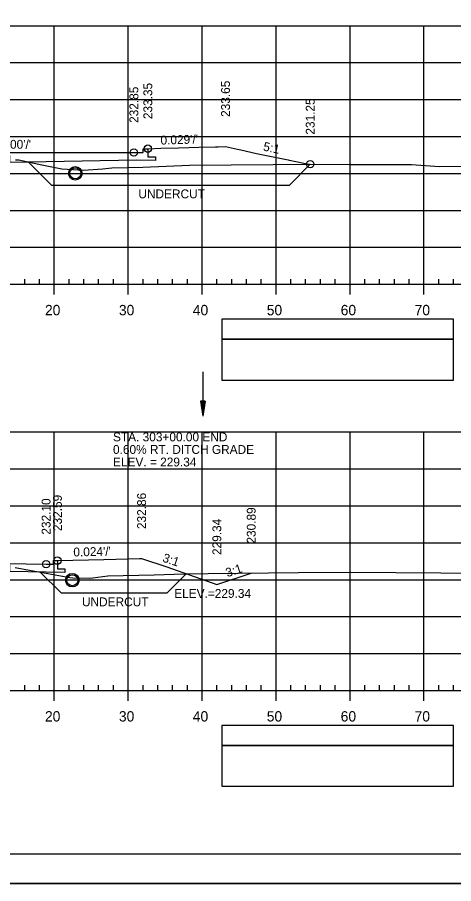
# Model space of a CAD drawing. Extents: x 1386544 to 1388153, y 379785 to 390999.
# Drawn here: x 1386729.9 to 1386788.9, y 384705.3 to 384822.6 of the extents above; entities that cross this region are included whole.
import ezdxf

# ---------------------------------------------------------------- set-up
doc = ezdxf.new("R2010")
doc.units = 0
for name, color, linetype in [('R_Alt Surface', 7, 'Continuous'), ('R_Axis', 7, 'Continuous'), ('R_Axis Annot', 7, 'Continuous'), ('R_Border', 7, 'Continuous'), ('R_Dimension', 7, 'Continuous'), ('R_Exist Surface', 7, 'Continuous'), ('R_Fin Surface', 7, 'Continuous'), ('R_Fin Surface Annot', 7, 'Continuous'), ('R_Grid', 7, 'Continuous'), ('R_No Plot', 7, 'Continuous'), ('R_Striping', 7, 'Continuous'), ('R_Water', 7, 'Continuous')]:
    doc.layers.add(name, color=color, linetype=linetype)

msp = doc.modelspace()

# ---------------------------------------------------------------- linework, layer by layer
at = {"layer": 'R_Alt Surface'}
for points in [[(1386745.99, 384803.21), (1386728.87, 384802.93), (1386728.87, 384803.84), (1386714.87, 384804.09), (1386700.87, 384803.95), (1386700.87, 384802.99), (1386676.91, 384802.88)], [(1386747.52, 384804.78), (1386747.52, 384803.68), (1386748.54, 384803.67), (1386748.54, 384803.17), (1386745.99, 384803.21)], [(1386735.29, 384749.01), (1386735.29, 384747.92), (1386736.31, 384747.9), (1386736.31, 384747.4), (1386733.76, 384747.45), (1386728.87, 384747.53), (1386728.87, 384748.45), (1386714.87, 384748.69), (1386700.87, 384748.55), (1386700.87, 384747.59), (1386690.29, 384747.45), (1386687.64, 384747.41), (1386687.64, 384747.91), (1386688.7, 384747.92), (1386688.7, 384749.02)]]:
    msp.add_lwpolyline(points, dxfattribs=at)
at = {"layer": 'R_Axis'}
for p, q in [((1386569.87, 384786.43), (1386859.87, 384786.43)), ((1386730.87, 384786.43), (1386730.87, 384787.13)), ((1386732.87, 384786.43), (1386732.87, 384787.13)), ((1386734.87, 384785.03), (1386734.87, 384786.43)), ((1386736.87, 384786.43), (1386736.87, 384787.13)), ((1386738.87, 384786.43), (1386738.87, 384787.13)), ((1386740.87, 384786.43), (1386740.87, 384787.13)), ((1386742.87, 384786.43), (1386742.87, 384787.13)), ((1386744.87, 384785.03), (1386744.87, 384786.43)), ((1386746.87, 384786.43), (1386746.87, 384787.13)), ((1386748.87, 384786.43), (1386748.87, 384787.13)), ((1386750.87, 384786.43), (1386750.87, 384787.13)), ((1386752.87, 384786.43), (1386752.87, 384787.13)), ((1386754.87, 384785.03), (1386754.87, 384786.43)), ((1386756.87, 384786.43), (1386756.87, 384787.13)), ((1386758.87, 384786.43), (1386758.87, 384787.13)), ((1386760.87, 384786.43), (1386760.87, 384787.13)), ((1386762.87, 384786.43), (1386762.87, 384787.13)), ((1386764.87, 384785.03), (1386764.87, 384786.43)), ((1386766.87, 384786.43), (1386766.87, 384787.13)), ((1386768.87, 384786.43), (1386768.87, 384787.13)), ((1386770.87, 384786.43), (1386770.87, 384787.13)), ((1386772.87, 384786.43), (1386772.87, 384787.13)), ((1386774.87, 384785.03), (1386774.87, 384786.43)), ((1386776.87, 384786.43), (1386776.87, 384787.13)), ((1386778.87, 384786.43), (1386778.87, 384787.13)), ((1386780.87, 384786.43), (1386780.87, 384787.13)), ((1386782.87, 384786.43), (1386782.87, 384787.13)), ((1386784.87, 384785.03), (1386784.87, 384786.43)), ((1386786.87, 384786.43), (1386786.87, 384787.13)), ((1386788.87, 384786.43), (1386788.87, 384787.13)), ((1386569.87, 384731.43), (1386859.87, 384731.43)), ((1386730.87, 384731.43), (1386730.87, 384732.13)), ((1386732.87, 384731.43), (1386732.87, 384732.13)), ((1386734.87, 384730.03), (1386734.87, 384731.43)), ((1386736.87, 384731.43), (1386736.87, 384732.13)), ((1386738.87, 384731.43), (1386738.87, 384732.13)), ((1386740.87, 384731.43), (1386740.87, 384732.13)), ((1386742.87, 384731.43), (1386742.87, 384732.13)), ((1386744.87, 384730.03), (1386744.87, 384731.43)), ((1386746.87, 384731.43), (1386746.87, 384732.13)), ((1386748.87, 384731.43), (1386748.87, 384732.13)), ((1386750.87, 384731.43), (1386750.87, 384732.13)), ((1386752.87, 384731.43), (1386752.87, 384732.13)), ((1386754.87, 384730.03), (1386754.87, 384731.43)), ((1386756.87, 384731.43), (1386756.87, 384732.13)), ((1386758.87, 384731.43), (1386758.87, 384732.13)), ((1386760.87, 384731.43), (1386760.87, 384732.13)), ((1386762.87, 384731.43), (1386762.87, 384732.13)), ((1386764.87, 384730.03), (1386764.87, 384731.43)), ((1386766.87, 384731.43), (1386766.87, 384732.13)), ((1386768.87, 384731.43), (1386768.87, 384732.13)), ((1386770.87, 384731.43), (1386770.87, 384732.13)), ((1386772.87, 384731.43), (1386772.87, 384732.13)), ((1386774.87, 384730.03), (1386774.87, 384731.43)), ((1386776.87, 384731.43), (1386776.87, 384732.13)), ((1386778.87, 384731.43), (1386778.87, 384732.13)), ((1386780.87, 384731.43), (1386780.87, 384732.13)), ((1386782.87, 384731.43), (1386782.87, 384732.13)), ((1386784.87, 384730.03), (1386784.87, 384731.43)), ((1386786.87, 384731.43), (1386786.87, 384732.13)), ((1386788.87, 384731.43), (1386788.87, 384732.13))]:
    msp.add_line(p, q, dxfattribs=at)
at = {"layer": 'R_Border'}
msp.add_line((1386873.05, 384709.26), (1386556.87, 384709.26), dxfattribs=at)
at = {"layer": 'R_Dimension'}
for p, q in [((1386731.4, 384802.97), (1386734.51, 384799.86)), ((1386769.49, 384802.68), (1386766.68, 384799.86)), ((1386732.96, 384747.46), (1386735.78, 384744.63)), ((1386752.72, 384747.22), (1386750.14, 384744.63))]:
    msp.add_line(p, q, dxfattribs=at)
for points in [[(1386734.51, 384799.86), (1386766.68, 384799.86)], [(1386735.78, 384744.63), (1386750.14, 384744.63)]]:
    msp.add_lwpolyline(points, dxfattribs=at)
at = {"layer": 'R_Exist Surface'}
for points in [[(1386729.61, 384803.27), (1386730.05, 384803.25), (1386733.17, 384802.6), (1386735.87, 384802.07), (1386738.09, 384801.9), (1386738.76, 384801.86), (1386741.43, 384802.05), (1386742.66, 384802.19), (1386746.83, 384802.29), (1386753.14, 384802.56), (1386770.1, 384802.68), (1386774.79, 384802.65), (1386783.19, 384802.63), (1386786.99, 384802.38), (1386792.61, 384802.42)], [(1386729.59, 384748.07), (1386731.52, 384747.72), (1386736.99, 384746.72), (1386737.37, 384746.7), (1386739.58, 384746.63), (1386740.07, 384746.67), (1386742.1, 384746.94), (1386748.4, 384747.11), (1386752.42, 384747.21), (1386753.22, 384747.23), (1386755.67, 384747.25), (1386767.92, 384747.39), (1386774.96, 384747.46), (1386793.24, 384747.33)]]:
    msp.add_lwpolyline(points, dxfattribs=at)
at = {"layer": 'R_Fin Surface'}
for points in [[(1386714.87, 384804.26), (1386745.64, 384804.27), (1386746.9, 384804.27), (1386746.9, 384804.6), (1386746.9, 384804.77), (1386747.15, 384804.77), (1386747.52, 384804.78), (1386749.28, 384804.83), (1386751.69, 384804.9), (1386753.09, 384804.94), (1386754.42, 384804.98), (1386756.68, 384805.04), (1386757.03, 384805.05), (1386758.03, 384805.08), (1386759.63, 384804.72), (1386760.09, 384804.61), (1386762.2, 384804.15), (1386763.36, 384803.91), (1386764.71, 384803.63), (1386766.52, 384803.25), (1386766.62, 384803.24), (1386766.89, 384803.18), (1386767.32, 384803.1), (1386769.07, 384802.75), (1386769.09, 384802.75), (1386769.49, 384802.68)], [(1386677.09, 384803.97), (1386714.87, 384804.26), (1386745.64, 384804.27)], [(1386714.87, 384748.86), (1386733.76, 384748.53), (1386734.78, 384748.51), (1386734.78, 384748.99), (1386734.78, 384749.01), (1386735.27, 384749.01), (1386735.29, 384749.01), (1386741.55, 384749.16), (1386746.39, 384749.28), (1386746.53, 384749.28), (1386746.66, 384749.28), (1386746.68, 384749.28), (1386750.07, 384748.15), (1386756.86, 384745.77), (1386761.51, 384747.32)]]:
    msp.add_lwpolyline(points, dxfattribs=at)
at = {"layer": 'R_Grid'}
for p, q in [((1386569.87, 384821.43), (1386859.87, 384821.43)), ((1386734.87, 384786.43), (1386734.87, 384821.43)), ((1386744.87, 384786.43), (1386744.87, 384821.43)), ((1386754.87, 384786.43), (1386754.87, 384821.43)), ((1386764.87, 384786.43), (1386764.87, 384821.43)), ((1386774.87, 384786.43), (1386774.87, 384821.43)), ((1386784.87, 384786.43), (1386784.87, 384821.43)), ((1386569.87, 384816.43), (1386859.87, 384816.43)), ((1386569.87, 384811.43), (1386859.87, 384811.43)), ((1386569.87, 384806.43), (1386859.87, 384806.43)), ((1386569.87, 384801.43), (1386859.87, 384801.43)), ((1386569.87, 384796.43), (1386859.87, 384796.43)), ((1386569.87, 384791.43), (1386859.87, 384791.43)), ((1386569.87, 384786.43), (1386859.87, 384786.43)), ((1386569.87, 384766.43), (1386859.87, 384766.43)), ((1386734.87, 384731.43), (1386734.87, 384766.43)), ((1386744.87, 384731.43), (1386744.87, 384766.43)), ((1386754.87, 384731.43), (1386754.87, 384766.43)), ((1386764.87, 384731.43), (1386764.87, 384766.43)), ((1386774.87, 384731.43), (1386774.87, 384766.43)), ((1386784.87, 384731.43), (1386784.87, 384766.43)), ((1386569.87, 384761.43), (1386859.87, 384761.43)), ((1386569.87, 384756.43), (1386859.87, 384756.43)), ((1386569.87, 384751.43), (1386859.87, 384751.43)), ((1386569.87, 384746.43), (1386859.87, 384746.43)), ((1386569.87, 384741.43), (1386859.87, 384741.43)), ((1386569.87, 384736.43), (1386859.87, 384736.43)), ((1386569.87, 384731.43), (1386859.87, 384731.43))]:
    msp.add_line(p, q, dxfattribs=at)
at = {"layer": 'R_No Plot'}
msp.add_line((1386544.47, 384705.28), (1386877.8, 384705.28), dxfattribs=at)
for points in [[(1386544.46, 384918.61), (1386877.8, 384918.61), (1386877.8, 384705.28), (1386544.46, 384705.28)], [(1386790.79, 384914.72), (1386810.41, 384914.72), (1386810.41, 384904.84), (1386826.52, 384904.84), (1386849.72, 384904.84), (1386849.72, 384880.51), (1386873.05, 384880.51), (1386873.05, 384709.26), (1386556.87, 384709.26), (1386556.87, 384914.72)]]:
    msp.add_lwpolyline(points, close=True, dxfattribs=at)
for centre, radius in [((1386747.52, 384804.78), 0.5), ((1386745.64, 384804.27), 0.5), ((1386745.64, 384804.27), 0.5), ((1386769.49, 384802.68), 0.5), ((1386737.71, 384801.44), 0.917), ((1386733.76, 384748.53), 0.5), ((1386735.29, 384749.01), 0.5), ((1386737.3, 384746.36), 0.917)]:
    msp.add_circle(centre, radius, dxfattribs=at)
at = {"layer": 'R_Striping'}
for points in [[(1386757.55, 384778.99), (1386788.89, 384778.99), (1386788.89, 384781.69), (1386757.55, 384781.69)], [(1386757.55, 384773.46), (1386788.89, 384773.46), (1386788.89, 384778.99), (1386757.55, 384778.99)], [(1386757.55, 384723.99), (1386788.89, 384723.99), (1386788.89, 384726.69), (1386757.55, 384726.69)], [(1386757.55, 384718.46), (1386788.89, 384718.46), (1386788.89, 384723.99), (1386757.55, 384723.99)]]:
    msp.add_lwpolyline(points, close=True, dxfattribs=at)
at = {"layer": 'R_Water'}
for p, q in [((1386754.96, 384774.59), (1386754.96, 384768.59)), ((1386754.66, 384770.59), (1386754.96, 384768.59)), ((1386755.26, 384770.59), (1386754.66, 384770.59)), ((1386754.66, 384770.59), (1386754.96, 384768.59)), ((1386755.26, 384770.59), (1386754.66, 384770.59)), ((1386754.71, 384770.59), (1386754.96, 384768.93)), ((1386754.71, 384770.59), (1386754.96, 384768.93)), ((1386754.76, 384770.59), (1386754.96, 384769.27)), ((1386754.76, 384770.59), (1386754.96, 384769.27)), ((1386754.81, 384770.59), (1386754.96, 384769.61)), ((1386754.81, 384770.59), (1386754.96, 384769.61)), ((1386754.86, 384770.59), (1386754.96, 384769.94)), ((1386754.86, 384770.59), (1386754.96, 384769.94)), ((1386754.92, 384770.59), (1386754.96, 384770.28)), ((1386754.92, 384770.59), (1386754.96, 384770.28)), ((1386755.26, 384770.59), (1386754.96, 384768.59)), ((1386755.06, 384770.59), (1386754.96, 384769.94)), ((1386755.16, 384770.59), (1386754.96, 384769.27)), ((1386755.21, 384770.59), (1386754.96, 384768.93)), ((1386755.11, 384770.59), (1386754.96, 384769.61)), ((1386755.01, 384770.59), (1386754.96, 384770.28)), ((1386755.26, 384770.59), (1386754.96, 384768.59)), ((1386755.06, 384770.59), (1386754.96, 384769.94)), ((1386755.16, 384770.59), (1386754.96, 384769.27)), ((1386755.21, 384770.59), (1386754.96, 384768.93)), ((1386755.11, 384770.59), (1386754.96, 384769.61)), ((1386755.01, 384770.59), (1386754.96, 384770.28))]:
    msp.add_line(p, q, dxfattribs=at)
for centre in [(1386737.71, 384801.44), (1386737.3, 384746.36)]:
    msp.add_circle(centre, 0.75, dxfattribs=at)

# ---------------------------------------------------------------- texts
at = {"layer": 'R_Axis Annot'}
for s, p in [('20', (1386733.61, 384782.23)), ('30', (1386743.61, 384782.23)), ('40', (1386753.61, 384782.23)), ('50', (1386763.61, 384782.23)), ('60', (1386773.61, 384782.23)), ('70', (1386783.61, 384782.23)), ('20', (1386733.61, 384727.23)), ('30', (1386743.61, 384727.23)), ('40', (1386753.61, 384727.23)), ('50', (1386763.61, 384727.23)), ('60', (1386773.61, 384727.23)), ('70', (1386783.61, 384727.23))]:
    msp.add_text(s, height=1.4, dxfattribs=at).set_placement(p)
at = {"layer": 'R_Dimension'}
for p in [(1386746.24, 384798.06), (1386738.61, 384742.83)]:
    msp.add_text('UNDERCUT', height=1.2, dxfattribs=at).set_placement(p)
at = {"layer": 'R_Fin Surface Annot'}
for s, rotation, p in [('232.85', 90, (1386746.24, 384808.27)), ('233.35', 90, (1386748.12, 384808.78)), ('233.65', 90, (1386758.63, 384809.08)), ('231.25', 90, (1386770.09, 384806.68)), ("0.029'/'", 1.6486, (1386749.25, 384805.33)), ("0.000'/'", 0.0205, (1386726.65, 384804.77)), ('5:1', 348.1531, (1386763.05, 384804.54)), ('232.86', 90, (1386747.28, 384753.28)), ('232.10', 90, (1386734.36, 384752.53)), ('232.59', 90, (1386735.89, 384753.01)), ('230.89', 90, (1386762.11, 384751.32)), ('229.34', 90, (1386757.46, 384749.77)), ("0.024'/'", 1.3585, (1386737.46, 384749.57)), ('3:1', 341.5651, (1386749.42, 384748.9)), ('3:1', 18.388, (1386758.28, 384746.76))]:
    msp.add_text(s, height=1.2, rotation=rotation, dxfattribs=at).set_placement(p)
for s, p in [('STA. 303+00.00 END ', (1386742.81, 384765.16)), ('0.60% RT. DITCH GRADE', (1386742.81, 384763.46)), ('ELEV. = 229.34', (1386742.81, 384761.76)), ('ELEV.=229.34', (1386751.09, 384743.97))]:
    msp.add_text(s, height=1.2, dxfattribs=at).set_placement(p)
at = {"layer": 'R_No Plot'}
for p in [(1386757.98, 384805.03), (1386746.63, 384749.23)]:
    msp.add_text('+', height=0.1, dxfattribs=at).set_placement(p)

doc.saveas('drawing.dxf')
